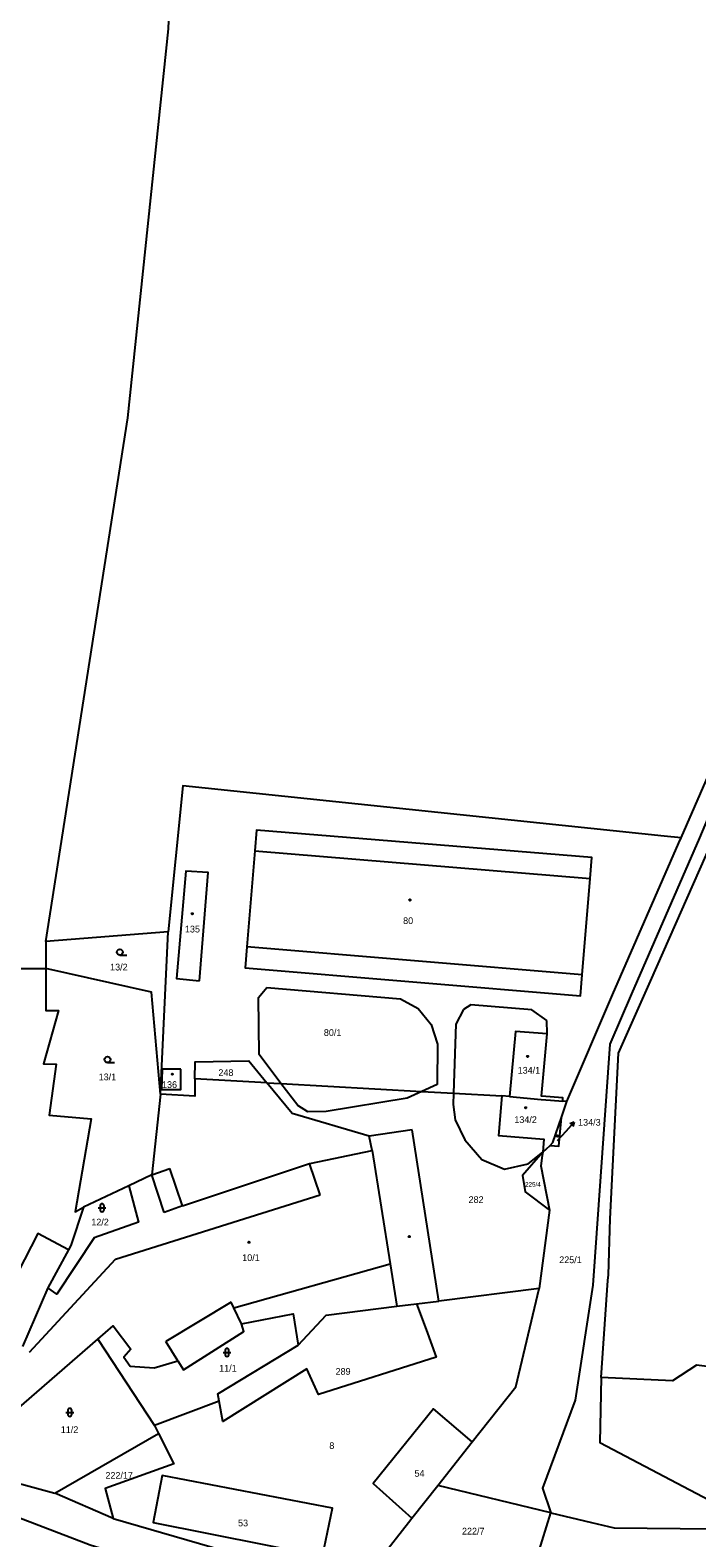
# Model space of a CAD drawing. Extents: x -670359 to -660124, y -978807 to -970072.
# Drawn here: x -662402 to -662233.7, y -971196.2 to -970815.7 of the extents above; entities that cross this region are included whole.
import ezdxf

# ---------------------------------------------------------------- set-up
doc = ezdxf.new("R2010")
doc.units = 0
for name, color, linetype in [('Hranice parcel', 7, 'Continuous'), ('Parcelní čísla', 7, 'Continuous'), ('Pop  PČ popisy', 7, 'Continuous'), ('Vnitřní kresba', 7, 'Continuous'), ('Značky budov', 7, 'Continuous'), ('Značky kultur', 7, 'Continuous')]:
    doc.layers.add(name, color=color, linetype=linetype)

# ---------------------------------------------------------------- blocks, each defined once
blk = doc.blocks.new('4.02')
at = {"layer": 'Značky budov'}
blk.add_circle((-0.01, 0), 0.175, dxfattribs=at)
blk = doc.blocks.new('1029_81')
at = {"layer": 'Pop  PČ popisy'}
for p, q in [((0, 0), (2.01, 2.23)), ((2.01, 2.23), (0.97, 1.82)), ((2.01, 2.23), (1.71, 1.15))]:
    blk.add_line(p, q, dxfattribs=at)
blk = doc.blocks.new('3.16')
at = {"layer": 'Značky kultur'}
for p, q in [((-1, 1), (1, 1)), ((-0.5, 1.5), (-0.5, 0.5)), ((0.5, 0.5), (0.5, 1.5))]:
    blk.add_line(p, q, dxfattribs=at)
for centre, start, end in [((0, 1.5), 0, 180), ((0, 0.5), 180, 359.9879)]:
    blk.add_arc(centre, 0.5, start, end, dxfattribs=at)
blk = doc.blocks.new('3.04')
at = {"layer": 'Značky kultur'}
blk.add_line((0.01, 0), (1.76, 0), dxfattribs=at)
blk.add_circle((0.01, 0.75), 0.75, dxfattribs=at)

msp = doc.modelspace()

# ---------------------------------------------------------------- linework, layer by layer
at = {"layer": 'Hranice parcel'}
for p, q in [((-662237.66, -971019.61), (-662229.31, -971000.46)), ((-662345.28, -971022.89), (-662347.26, -971047.08)), ((-662262.63, -971054.18), (-662260.59, -971029.81)), ((-662367.13, -971043.26), (-662398.04, -971045.77)), ((-662398.04, -971045.77), (-662398.03, -971052.58)), ((-662369.04, -971084.23), (-662367.13, -971043.26)), ((-662414.93, -971052.54), (-662398.03, -971052.58)), ((-662342.22, -971081.39), (-662360.42, -971080.38)), ((-662280.95, -971084.88), (-662282.93, -971084.7)), ((-662267.89, -971090.13), (-662266.52, -971086.12)), ((-662266.52, -971086.12), (-662267.54, -971086.05)), ((-662305.56, -971093.27), (-662316.38, -971094.91)), ((-662298.81, -971136.49), (-662305.56, -971093.27)), ((-662272.59, -971098.89), (-662270.75, -971097.21)), ((-662377.03, -971107.38), (-662388.48, -971112.75)), ((-662270.85, -971113.56), (-662273.46, -971133.34)), ((-662392.26, -971123.52), (-662397.48, -971133.14)), ((-662397.48, -971133.14), (-662403.89, -971147.92)), ((-662273.46, -971133.34), (-662298.81, -971136.49)), ((-662304.45, -971137.19), (-662298.81, -971136.49)), ((-662413.43, -971170.86), (-662384.91, -971146.1)), ((-662384.91, -971146.1), (-662370.56, -971167.88)), ((-662354.25, -971161.75), (-662370.56, -971167.88)), ((-662370.56, -971167.88), (-662369.55, -971169.9)), ((-662395.73, -971184.94), (-662369.55, -971169.9)), ((-662299.09, -971183.01), (-662290.41, -971172.02)), ((-662405.02, -971182.41), (-662395.73, -971184.94)), ((-662305.6, -971191.26), (-662299.09, -971183.01)), ((-662270.55, -971189.92), (-662299.09, -971183.01)), ((-662380.99, -971191.39), (-662395.73, -971184.94)), ((-662273.83, -971200.55), (-662270.55, -971189.92)), ((-662270.55, -971189.92), (-662260.29, -971192.33))]:
    msp.add_line(p, q, dxfattribs=at)
for points in [[(-662398.04, -971045.77), (-662377.33, -970913.56), (-662367.07, -970815.42), (-662366.12, -970792.73), (-662361.91, -970769.59), (-662317.05, -970760.39), (-662264.43, -970744.16), (-662279.4, -970708.1), (-662286.8, -970681.59), (-662318.78, -970575.93), (-662344.5, -970480.41), (-662349.98, -970446.98), (-662311.93, -970465.73), (-662311.49, -970465.92)], [(-662208.42, -970986.78), (-662214.05, -970986.34), (-662226.94, -971005.17), (-662233.05, -971019.55), (-662250.19, -971058.98), (-662255.61, -971071.61), (-662259.92, -971132.48), (-662264.42, -971161.48), (-662272.61, -971183.68), (-662270.55, -971189.92)], [(-662237.66, -971019.61), (-662241.93, -971019.17), (-662363.44, -971006.46), (-662367.13, -971043.26)], [(-662260.59, -971029.81), (-662260.16, -971024.53), (-662344.85, -971017.61), (-662345.28, -971022.89)], [(-662266.52, -971086.12), (-662254.98, -971059.22), (-662238.19, -971020.83), (-662237.66, -971019.61)], [(-662256.01, -971129.85), (-662255.58, -971115.76), (-662253.45, -971073.88), (-662245.39, -971055.79), (-662229.69, -971020.32)], [(-662359.2, -971055.64), (-662357.04, -971028.36), (-662362.68, -971027.98), (-662365.05, -971055.1), (-662359.2, -971055.64)], [(-662347.26, -971047.08), (-662347.7, -971052.36), (-662263.07, -971059.46), (-662262.63, -971054.18)], [(-662398.03, -971052.58), (-662398.02, -971063.19), (-662394.84, -971063.19), (-662398.6, -971076.59), (-662395.42, -971076.69), (-662397.15, -971089.61), (-662386.55, -971090.47), (-662390.6, -971113.99), (-662388.48, -971112.75)], [(-662369.04, -971084.23), (-662371.39, -971058.53), (-662398.03, -971052.58)], [(-662267.54, -971086.05), (-662267.47, -971085.22), (-662272.9, -971084.77), (-662271.5, -971069.08), (-662279.49, -971068.45), (-662280.95, -971084.88)], [(-662360.42, -971080.38), (-662360.35, -971076.08), (-662346.8, -971075.87), (-662342.22, -971081.39)], [(-662360.42, -971080.38), (-662360.42, -971084.76), (-662369.04, -971084.23)], [(-662363.98, -971077.98), (-662368.64, -971077.98), (-662368.85, -971083.13), (-662363.98, -971083.13), (-662363.98, -971077.98)], [(-662342.22, -971081.39), (-662338.66, -971081.59), (-662303.11, -971083.57), (-662295.13, -971084.02), (-662282.93, -971084.7)], [(-662316.38, -971094.91), (-662335.8, -971089.14), (-662342.22, -971081.39)], [(-662369.04, -971084.23), (-662371.26, -971104.66), (-662377.03, -971107.38)], [(-662282.93, -971084.7), (-662283.76, -971094.66), (-662272.31, -971095.62), (-662272.59, -971098.89)], [(-662280.95, -971084.88), (-662272.96, -971085.58), (-662270.63, -971085.78), (-662267.54, -971086.05)], [(-662270.75, -971097.21), (-662268.5, -971097.4), (-662267.89, -971090.13)], [(-662270.75, -971097.21), (-662270.04, -971096.49), (-662267.89, -971090.13)], [(-662272.59, -971098.89), (-662277.7, -971104.81), (-662277.03, -971108.91), (-662270.85, -971113.56)], [(-662272.59, -971098.89), (-662272.71, -971099.77), (-662273.04, -971102.39), (-662270.85, -971113.56)], [(-662377.03, -971107.38), (-662374.66, -971116.56), (-662385.8, -971120.51), (-662395.25, -971134.77), (-662397.48, -971133.14)], [(-662388.48, -971112.75), (-662391.7, -971122.48), (-662392.26, -971123.52)], [(-662145.44, -971111.93), (-662146.6, -971116.37), (-662169.28, -971138.89), (-662194.66, -971151.86), (-662214.19, -971155.08), (-662233.8, -971152.68), (-662239.8, -971156.58), (-662257.8, -971155.77)], [(-662392.26, -971123.52), (-662400.04, -971119.47), (-662408.52, -971136.01), (-662427.98, -971153.9)], [(-662257.8, -971155.77), (-662256.11, -971131.28), (-662256.01, -971129.85)], [(-662290.41, -971172.02), (-662279.41, -971158.1), (-662273.46, -971133.34)], [(-662304.45, -971137.19), (-662302.05, -971143.69), (-662299.49, -971150.63), (-662329.16, -971160.07), (-662332.14, -971153.62), (-662353.33, -971166.92), (-662354.25, -971161.75)], [(-662334.36, -971147.64), (-662327.23, -971140.03), (-662309.42, -971137.81), (-662304.45, -971137.19)], [(-662384.91, -971146.1), (-662381.05, -971142.73), (-662376.53, -971148.6), (-662378.36, -971150.63), (-662376.72, -971152.94), (-662370.65, -971153.33), (-662364.68, -971151.59), (-662363.23, -971153.81), (-662348.02, -971144.17), (-662348.59, -971142.24), (-662335.59, -971139.74), (-662334.36, -971147.64)], [(-662354.25, -971161.75), (-662354.58, -971159.88), (-662334.36, -971147.64)], [(-662257.8, -971155.77), (-662258.14, -971172.15), (-662224.09, -971190.09), (-662173.76, -971183.1), (-662173.36, -971183.05), (-662126.97, -971176.96), (-662084.27, -971172.29)], [(-662290.41, -971172.02), (-662300.17, -971163.71), (-662315.39, -971182.5), (-662305.6, -971191.26)], [(-662369.55, -971169.9), (-662365.71, -971177.57), (-662383.03, -971183.81), (-662380.99, -971191.39)], [(-662328.18, -971200.91), (-662325.68, -971188.77), (-662368.64, -971180.48), (-662370.95, -971192.34), (-662328.18, -971200.91)], [(-662260.29, -971192.33), (-662254.56, -971193.7), (-662204.59, -971194.23), (-662190.49, -971194.53), (-662186.84, -971194.43), (-662170.91, -971194.68), (-662143.69, -971190.23), (-662084.85, -971180.15)], [(-662352.61, -971208.68), (-662386.87, -971198.09), (-662421.87, -971184.75)], [(-662380.99, -971191.39), (-662340.63, -971203.04), (-662320.96, -971204.1), (-662313.49, -971201.3)], [(-662313.49, -971201.3), (-662306.48, -971192.37), (-662305.6, -971191.26)]]:
    msp.add_lwpolyline(points, dxfattribs=at)
at = {"layer": 'Pop  PČ popisy'}
msp.add_line((-662268.85, -971095.99), (-662266.68, -971093.59), dxfattribs=at)
at = {"layer": 'Vnitřní kresba'}
for p, q in [((-662345.28, -971022.89), (-662260.59, -971029.81)), ((-662262.63, -971054.18), (-662347.26, -971047.08)), ((-662344.3, -971059.86), (-662342.27, -971057.37)), ((-662342.27, -971057.37), (-662308.53, -971060.24)), ((-662344.21, -971074.29), (-662344.3, -971059.86)), ((-662308.53, -971060.24), (-662304.01, -971062.65)), ((-662304.01, -971062.65), (-662300.72, -971066.68)), ((-662292.55, -971062.87), (-662294.55, -971066.56)), ((-662290.77, -971061.71), (-662292.55, -971062.87)), ((-662275.34, -971063), (-662290.77, -971061.71)), ((-662271.57, -971065.64), (-662275.34, -971063)), ((-662300.72, -971066.68), (-662299.12, -971071.62)), ((-662294.55, -971066.56), (-662295.13, -971084.02)), ((-662271.5, -971069.08), (-662271.57, -971065.64)), ((-662299.12, -971071.62), (-662299.27, -971081.83)), ((-662338.66, -971081.59), (-662344.21, -971074.29)), ((-662334.45, -971087.14), (-662338.66, -971081.59)), ((-662303.11, -971083.57), (-662306.77, -971085.24)), ((-662299.27, -971081.83), (-662303.11, -971083.57)), ((-662295.13, -971084.02), (-662295.22, -971086.85)), ((-662331.92, -971088.7), (-662334.45, -971087.14)), ((-662306.77, -971085.24), (-662327.28, -971088.61)), ((-662295.22, -971086.85), (-662294.7, -971090.75)), ((-662327.28, -971088.61), (-662331.92, -971088.7)), ((-662294.7, -971090.75), (-662292.22, -971095.78)), ((-662315.68, -971098.49), (-662316.38, -971094.91)), ((-662331.34, -971101.74), (-662315.68, -971098.49)), ((-662315.68, -971098.49), (-662311.13, -971127.09)), ((-662292.22, -971095.78), (-662287.97, -971100.74)), ((-662276.25, -971101.82), (-662272.59, -971098.89)), ((-662371.26, -971104.66), (-662366.69, -971103.05)), ((-662363.51, -971112.46), (-662366.69, -971103.05)), ((-662363.51, -971112.46), (-662331.49, -971101.79)), ((-662331.49, -971101.79), (-662331.34, -971101.74)), ((-662328.78, -971109.7), (-662331.49, -971101.79)), ((-662287.97, -971100.74), (-662282.27, -971103.17)), ((-662282.27, -971103.17), (-662276.25, -971101.82)), ((-662368.19, -971114.16), (-662371.26, -971104.66)), ((-662380.47, -971125.91), (-662328.78, -971109.7)), ((-662363.51, -971112.46), (-662368.19, -971114.16)), ((-662402.16, -971149.37), (-662380.47, -971125.91)), ((-662350.55, -971138.16), (-662311.13, -971127.09)), ((-662311.13, -971127.09), (-662309.42, -971137.81)), ((-662351.22, -971136.78), (-662367.7, -971146.71)), ((-662350.55, -971138.16), (-662351.22, -971136.78)), ((-662348.59, -971142.24), (-662350.55, -971138.16)), ((-662364.68, -971151.59), (-662367.7, -971146.71))]:
    msp.add_line(p, q, dxfattribs=at)

# ---------------------------------------------------------------- block references
at = {"layer": 'Pop  PČ popisy'}
msp.add_blockref('1029_81', (-662266.68, -971093.59), dxfattribs=at)
at = {"layer": 'Značky budov'}
for p in [(-662361.07, -971038.73), (-662306.12, -971035.27), (-662276.39, -971074.74), (-662366.1, -971079.22), (-662276.85, -971087.69), (-662268.9, -971094.82), (-662346.73, -971121.63), (-662306.28, -971120.21)]:
    msp.add_blockref('4.02', p, dxfattribs=at)
at = {"layer": 'Značky kultur'}
for name, p in [('3.04', (-662379.35, -971049.17)), ('3.04', (-662382.47, -971076.3)), ('3.16', (-662383.84, -971113.94)), ('3.16', (-662352.29, -971150.46)), ('3.16', (-662391.97, -971165.58))]:
    msp.add_blockref(name, p, dxfattribs=at)

# ---------------------------------------------------------------- texts
at = {"layer": 'Parcelní čísla'}
for s, height, p in [('135', 1.7, (-662362.91, -971043.46)), ('80', 1.7, (-662307.83, -971041.34)), ('13/2', 1.7, (-662381.8, -971053.05)), ('80/1', 1.7, (-662327.84, -971069.57)), ('13/1', 1.7, (-662384.69, -971080.76)), ('248', 1.7, (-662354.46, -971079.68)), ('134/1', 1.7, (-662278.92, -971079.09)), ('136', 1.7, (-662368.7, -971082.7)), ('134/2', 1.7, (-662279.76, -971091.55)), ('134/3', 1.7, (-662263.66, -971092.22)), ('225/4', 1.14, (-662277.03, -971107.6)), ('282', 1.7, (-662291.31, -971111.73)), ('12/2', 1.7, (-662386.55, -971117.4)), ('10/1', 1.7, (-662348.45, -971126.38)), ('225/1', 1.7, (-662268.43, -971126.92)), ('11/1', 1.7, (-662354.28, -971154.28)), ('289', 1.7, (-662324.88, -971155.09)), ('11/2', 1.7, (-662394.25, -971169.79)), ('8', 1.7, (-662326.46, -971173.81)), ('54', 1.7, (-662304.96, -971180.83)), ('222/17', 1.7, (-662382.99, -971181.34)), ('53', 1.7, (-662349.5, -971193.35)), ('222/7', 1.7, (-662292.97, -971195.41))]:
    msp.add_text(s, height=height, dxfattribs=at).set_placement(p)

doc.saveas('drawing.dxf')
